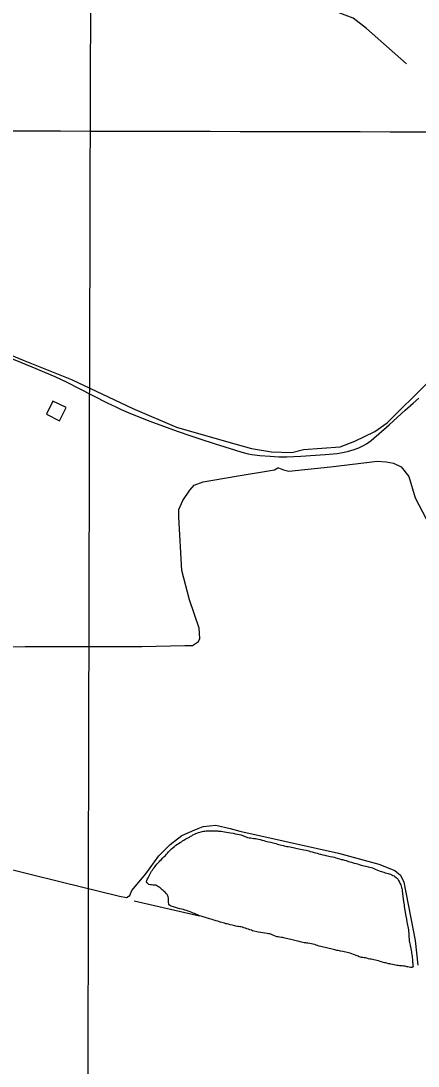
# Model space of a CAD drawing. Extents: x 3172297 to 3210190, y 958463 to 983887.
# Drawn here: x 3202451 to 3203530, y 973439 to 976279 of the extents above; entities that cross this region are included whole.
import ezdxf

# ---------------------------------------------------------------- set-up
doc = ezdxf.new("R2010")
doc.units = 0
for name, color, linetype in [('V-BLDG-OTLN', 7, 'Continuous'), ('V-GRID-MAJR', 7, 'Continuous'), ('V-ROAD-CNTR', 7, 'Continuous'), ('V-TOPO-SHOR', 7, 'Continuous')]:
    doc.layers.add(name, color=color, linetype=linetype)

msp = doc.modelspace()

# ---------------------------------------------------------------- linework, layer by layer
at = {"layer": 'V-BLDG-OTLN'}
msp.add_lwpolyline([(3202519.8, 975210.3), (3202555.6, 975192.5), (3202573.4, 975228.4), (3202537.5, 975246.1)], close=True, dxfattribs=at)
at = {"layer": 'V-GRID-MAJR'}
for points in [[(3202613, 963855), (3202626.2, 969916.4), (3202639.4, 975979.8), (3202652.7, 982043.2), (3202652.7, 982045.1)], [(3176574.9, 976046.2), (3181787.8, 976031.4), (3187000.7, 976017.3), (3192213.6, 976004.1), (3197426.5, 975991.6), (3202639.4, 975979.8), (3207852.4, 975968.8)]]:
    msp.add_spline(points, degree=3, dxfattribs=at)
at = {"layer": 'V-ROAD-CNTR'}
msp.add_lwpolyline([(3202398.8, 975372.1), (3202480.6, 975339), (3202543.2, 975313), (3202575, 975297.5), (3202609, 975280.1), (3202685, 975241.3), (3202708.2, 975230.1), (3202723.2, 975223), (3202748.1, 975212), (3202801.3, 975191.2), (3202875.6, 975163.9), (3202912, 975151.3), (3202937, 975143.1), (3202978.9, 975130.1), (3203031.2, 975113.4), (3203050.9, 975107.4), (3203067.7, 975102.8), (3203078, 975101), (3203099.5, 975098.3), (3203128.1, 975095.8), (3203151.3, 975094.7), (3203172.8, 975094.8), (3203211.3, 975096.6), (3203277.7, 975101.2), (3203309.9, 975103.9), (3203320.2, 975105.4), (3203338.4, 975109.1), (3203356.6, 975114.2), (3203368.8, 975119.1), (3203381.5, 975125.1), (3203389.9, 975129.8), (3203402.5, 975138.5), (3203451.1, 975181.8), (3203494.4, 975221.5), (3203516.4, 975240.5), (3203532.2, 975253.6)], dxfattribs=at)
at = {"layer": 'V-TOPO-SHOR'}
msp.add_line((3202758.6, 973887.9), (3202935.9, 973847.4), dxfattribs=at)
for points in [[(3203498, 976162.5), (3203390.1, 976258.7), (3203353.5, 976286.7), (3203297.8, 976307.7), (3202984.1, 976394), (3202687.8, 976476.7)], [(3202303.7, 975420.3), (3202457, 975357.1), (3202587.7, 975304.5), (3202754.9, 975225.6), (3202873.4, 975174.7), (3203009.3, 975136), (3203077.3, 975116.7), (3203131.3, 975107.8), (3203187.1, 975105.9), (3203218.5, 975114.6), (3203318, 975121.3), (3203358.1, 975136.9), (3203412.2, 975162.9), (3203445.4, 975187.2), (3203555.6, 975295.1)], [(3202142.9, 974578.3), (3202462, 974579.3), (3202779.5, 974578.5), (3202896.3, 974581.7), (3202917.2, 974581.6), (3202933, 974592.1), (3202936.5, 974600.8), (3202934.8, 974628.7), (3202908.8, 974705.5), (3202888.1, 974785.8), (3202879.7, 974930.5), (3202879.8, 974951.5), (3202890.3, 974975.8), (3202909.6, 975003.7), (3202921.8, 975017.6), (3202946.2, 975026.3), (3203035.2, 975041.8), (3203139.9, 975058.9), (3203148.6, 975064.2), (3203150.4, 975064.2), (3203164.3, 975058.9), (3203178.3, 975055.4), (3203291.7, 975067.3), (3203389.4, 975079.3), (3203419, 975082.7), (3203443.4, 975080.9), (3203462.6, 975077.3), (3203483.5, 975066.8), (3203504.4, 975040.6), (3203521.7, 974983), (3203611.9, 974811.9)], [(3202092.7, 974046.5), (3202383.8, 973983), (3202559.9, 973939), (3202718.5, 973900.2), (3202737.7, 973896.7), (3202746.4, 973901.9), (3202751.7, 973915.8), (3202790.1, 973961.1), (3202825.1, 974009.8), (3202856.6, 974041.1), (3202888.1, 974065.5), (3202923, 974081.1), (3202945.7, 974089.7), (3202980.6, 974093.1), (3203018.9, 974084.3), (3203045.1, 974077.3), (3203313.5, 974017.3), (3203423.3, 973987.4), (3203466.8, 973969.9), (3203482.5, 973957.6), (3203491.2, 973938.4), (3203522.2, 973779.6), (3203529, 973713.3)], [(3202867.9, 973870.2), (3202864.9, 973871.2), (3202862, 973872.2), (3202857.3, 973874.1), (3202854.7, 973876), (3202853, 973879.1), (3202851.5, 973883.7), (3202851.3, 973886.7), (3202851.6, 973890.8), (3202851.5, 973894.9), (3202851, 973898.6), (3202849.9, 973901.6), (3202848, 973904.7), (3202845.5, 973908.1), (3202842.7, 973911.1), (3202839.9, 973913.2), (3202837.1, 973915.4), (3202834.7, 973917.4), (3202832, 973920.1), (3202829.2, 973922.9), (3202826.3, 973925.1), (3202823, 973927.1), (3202820.2, 973928.5), (3202817.2, 973930), (3202813.3, 973930.7), (3202809.4, 973930.6), (3202805.9, 973930.9), (3202802.5, 973931.1), (3202798.6, 973932.2), (3202796.1, 973933.8), (3202793.7, 973936.5), (3202792.3, 973939.7), (3202793.1, 973943), (3202794.8, 973947.3), (3202796.7, 973950.5), (3202798.3, 973953.9), (3202800.1, 973957.8), (3202801.8, 973961), (3202803.8, 973964.8), (3202805.8, 973968.3), (3202807.9, 973971.4), (3202810.3, 973974.6), (3202812.3, 973977.3), (3202815.2, 973981), (3202817.1, 973983.7), (3202820.6, 973988), (3202824.1, 973991.6), (3202826.1, 973994), (3202828.4, 973996.4), (3202831.3, 973999.4), (3202835.4, 974003.3), (3202839.3, 974007.4), (3202843.1, 974011.2), (3202846.4, 974014.7), (3202848.8, 974017.4), (3202851.9, 974020.8), (3202854.5, 974023.6), (3202856.8, 974026), (3202860.1, 974029.1), (3202864, 974032.5), (3202867.7, 974035.5), (3202872, 974038.9), (3202875.7, 974041.7), (3202878.6, 974043.7), (3202883, 974046.2), (3202886.6, 974048.1), (3202890.1, 974050.5), (3202892.9, 974052.2), (3202896.3, 974054.4), (3202899.1, 974056), (3202902, 974057.7), (3202904.9, 974059.4), (3202908.3, 974061.1), (3202911.5, 974063.1), (3202914.6, 974064.7), (3202918.2, 974066.7), (3202922.2, 974069), (3202925.7, 974070.7), (3202928.9, 974072), (3202933.1, 974073.5), (3202936.5, 974074.5), (3202940, 974075.4), (3202943.3, 974076.2), (3202946.9, 974076.8), (3202950, 974077.3), (3202953.6, 974077.8), (3202958.1, 974078.2), (3202962.6, 974078.3), (3202965.8, 974078.3), (3202969.3, 974078.4), (3202972.5, 974078.3), (3202976.8, 974078.1), (3202980.4, 974077.9), (3202984.7, 974077.6), (3202987.9, 974077.4), (3202991.2, 974077.1), (3202994.7, 974076.8), (3202999.2, 974076.2), (3203003.9, 974075.3), (3203009.3, 974074.4), (3203014.7, 974073.4)], [(3203014.7, 974073.4), (3203020.4, 974072.4), (3203027.1, 974071.2), (3203032.6, 974070.1), (3203038.8, 974068.8), (3203044.1, 974067.7), (3203048.4, 974066.7), (3203053.5, 974065), (3203059, 974062.9), (3203062.8, 974061.4), (3203066.6, 974060.2), (3203070.6, 974059.4), (3203075.2, 974058.6), (3203079.4, 974058.1), (3203083.5, 974057.3), (3203087.6, 974056.7), (3203091.4, 974056), (3203096.2, 974055.2), (3203101, 974054.1), (3203106, 974052.8), (3203110.6, 974051.5), (3203115, 974050.2), (3203118.7, 974049.3), (3203123.4, 974048.1), (3203129.3, 974047), (3203132.7, 974046.4), (3203136.2, 974045.6), (3203139.4, 974044.6), (3203143.1, 974043.5), (3203147.4, 974042), (3203151, 974041), (3203154.9, 974039.7), (3203159, 974038.8), (3203162.8, 974037.8), (3203166.2, 974037.1), (3203169.5, 974036.4), (3203173.3, 974035.8), (3203177, 974035.1), (3203182, 974034.1), (3203186.2, 974033.5), (3203190, 974032.8), (3203193.7, 974032), (3203198.1, 974031), (3203201.7, 974030.2), (3203205.5, 974029.1), (3203209.9, 974028.1), (3203215, 974027.1), (3203219, 974026.3), (3203225.6, 974025.1), (3203233.2, 974023.2), (3203236.9, 974022.1), (3203241.7, 974020.9), (3203247.5, 974019.2), (3203251, 974018.2), (3203255.5, 974017), (3203260.1, 974015.7), (3203265.1, 974014.5), (3203271.4, 974012.9), (3203276.2, 974011.9), (3203279.6, 974011), (3203284, 974010), (3203287.4, 974009.3), (3203291.3, 974008.5), (3203297.1, 974007.1), (3203301.4, 974006), (3203306.5, 974004.5), (3203310.2, 974003.4), (3203316.4, 974001.8), (3203320.9, 974000.5), (3203324.5, 973999.7), (3203329.9, 973998.3), (3203334.8, 973997), (3203341.2, 973994.9), (3203344.3, 973993.9), (3203349.1, 973992.4), (3203355.8, 973990.5), (3203361.3, 973989), (3203365, 973988), (3203370.1, 973986.5), (3203375.6, 973985.1), (3203382.6, 973983.3), (3203388.3, 973981.8), (3203394.2, 973980.1), (3203399, 973978.9), (3203402.7, 973978), (3203406.1, 973977.1), (3203410, 973975.7), (3203413.5, 973974.2), (3203417.5, 973972.3), (3203422, 973970.6), (3203426.5, 973968.7), (3203430.2, 973967.5), (3203433.5, 973966.3), (3203436.9, 973965.3), (3203440.3, 973964.2), (3203444.9, 973963.1), (3203448.3, 973962.1), (3203451.6, 973961), (3203454.7, 973959.8), (3203458.1, 973958.6), (3203461.6, 973957)], [(3203461.6, 973957), (3203464.4, 973955.5), (3203467.1, 973953.8), (3203469.9, 973951.4), (3203472.4, 973949.2), (3203473.8, 973948), (3203476.6, 973942.8)], [(3203476.6, 973942.8), (3203479.1, 973938.6), (3203481.2, 973934.1), (3203482.6, 973931), (3203484, 973927.4), (3203485.1, 973924.4), (3203485.9, 973921.3), (3203486.5, 973917.6), (3203486.9, 973914.3), (3203490.3, 973885.6), (3203491, 973881.4), (3203491.6, 973876.9), (3203492.3, 973872.3), (3203496.3, 973846.4), (3203498.1, 973837.9), (3203499.6, 973829.9), (3203500.5, 973825.7), (3203501.5, 973821.9), (3203502.3, 973818.2), (3203504, 973809), (3203504.2, 973804.4), (3203504.7, 973800), (3203504.8, 973795.4), (3203505.1, 973790.1), (3203505.2, 973783.6), (3203505.6, 973778.9), (3203506.4, 973774.6), (3203507.1, 973771), (3203507.9, 973767.5), (3203508.8, 973763.1), (3203509.9, 973758.2), (3203510.8, 973753.2), (3203511.5, 973749.5), (3203512.1, 973745.7), (3203512.7, 973742.2), (3203513.5, 973737.2), (3203514.1, 973733.5), (3203514.4, 973728.4), (3203514.7, 973725.3), (3203514.9, 973721.4), (3203515.2, 973718.2), (3203515.5, 973714.7), (3203515.7, 973711.3), (3203516.1, 973708.2), (3203512.6, 973706.5), (3203509.3, 973706.8), (3203505.9, 973707.4), (3203502, 973708.1), (3203498.9, 973708.8), (3203494.7, 973709.8), (3203490.5, 973710.4), (3203486.9, 973710.9), (3203483.2, 973711.2), (3203479.1, 973711.4), (3203475.4, 973711.7), (3203472.1, 973712.2), (3203468.2, 973712.7), (3203464.8, 973713.4), (3203460.6, 973714.3), (3203456.2, 973715.3), (3203452.8, 973716.1), (3203449.7, 973716.8), (3203445.1, 973717.9), (3203441.6, 973718.9), (3203438.4, 973719.6), (3203434.8, 973720.5), (3203430.1, 973721.8), (3203426.4, 973722.8), (3203422, 973724.5), (3203409.8, 973727.3), (3203405.7, 973728.1), (3203402.1, 973728.8), (3203399, 973729.5), (3203394.9, 973730.5), (3203390.5, 973731.5), (3203386.6, 973732.4), (3203383.2, 973732.9), (3203379.7, 973733.5), (3203376.3, 973734), (3203373, 973734.8), (3203369.9, 973735.8), (3203366.6, 973737.1), (3203361.6, 973739.1), (3203357.5, 973740.9), (3203354.3, 973742.1), (3203349.6, 973743.9), (3203345, 973745.3), (3203341, 973746.5), (3203337.5, 973747.6), (3203325.8, 973749.7), (3203319.1, 973750.9), (3203316.1, 973751.6), (3203313.1, 973752.5), (3203309.4, 973753.2), (3203304, 973754.4), (3203299.7, 973755.5), (3203296.4, 973756.3), (3203292.8, 973757.1), (3203288.5, 973758.2), (3203284.5, 973759.1), (3203281.2, 973759.8)], [(3203281.2, 973759.8), (3203277.5, 973760.6), (3203272.6, 973761.6), (3203268.9, 973762.5), (3203265.6, 973763.5), (3203261.1, 973764.9), (3203256.5, 973766.3), (3203253.2, 973767.3), (3203249.1, 973768.7), (3203243.9, 973770.2), (3203240.1, 973771.2), (3203235.3, 973772), (3203230.7, 973772.6), (3203227.6, 973773), (3203224.5, 973773.4), (3203220.3, 973773.9), (3203217.1, 973774.5), (3203213.3, 973775.1), (3203209.8, 973776), (3203206.5, 973776.8), (3203202.5, 973777.8), (3203198.8, 973778.6), (3203195.2, 973779.5), (3203191.6, 973780.5), (3203187.9, 973781.5), (3203183.7, 973782.6), (3203179.2, 973783.9), (3203175.7, 973784.7), (3203171.6, 973785.7), (3203167.7, 973786.6), (3203164.1, 973787.1), (3203161, 973787.7), (3203157.7, 973788.2), (3203153.6, 973788.7), (3203149.7, 973789.5), (3203146.7, 973790.3), (3203143.8, 973791.2), (3203139.3, 973792.7), (3203133.4, 973795.4), (3203129.9, 973796.7), (3203126.8, 973797.7), (3203123.1, 973798.2), (3203119.8, 973798.7), (3203113.1, 973799.5), (3203102.3, 973801.3), (3203095.2, 973802.2), (3203080.2, 973806.5), (3203077, 973807.7), (3203073.1, 973809.1), (3203068.6, 973810.7), (3203064.9, 973812), (3203060.7, 973813.3), (3203056.4, 973814.5), (3203052.4, 973815.9), (3203049, 973816.7), (3203045.7, 973817.4), (3203042, 973817.9), (3203038.8, 973818.4), (3203034.6, 973819.1), (3203031.5, 973819.9), (3203028.1, 973820.8), (3203024.2, 973821.8), (3203019.6, 973822.9), (3203014.9, 973823.9), (3203011.3, 973824.8), (3203007.4, 973825.5), (3203003.9, 973826.6), (3203000.5, 973827.5), (3202996.7, 973828.7), (3202992.1, 973830.1), (3202988.2, 973831.2), (3202984.4, 973832.5), (3202981.5, 973833.5), (3202978.2, 973834.5), (3202974.4, 973835.5), (3202970.2, 973836.6), (3202967.1, 973837.5), (3202963.5, 973838.4), (3202960.4, 973839.6), (3202956.3, 973840.9), (3202952.4, 973842.2), (3202948.7, 973843.4), (3202945.6, 973844.3), (3202942.7, 973845.3), (3202939.1, 973846.3), (3202935.9, 973847.4), (3202930.7, 973849.5), (3202925.6, 973851.6), (3202922.4, 973853.2), (3202919, 973854.6), (3202915.2, 973856.2), (3202910.3, 973858.2), (3202905, 973860), (3202901, 973861.5), (3202896.1, 973862.8), (3202892, 973863.8), (3202887.6, 973864.9), (3202882.6, 973866.1), (3202876.5, 973867.8), (3202871.1, 973869.3), (3202867.9, 973870.2)]]:
    msp.add_lwpolyline(points, dxfattribs=at)

doc.saveas('drawing.dxf')
